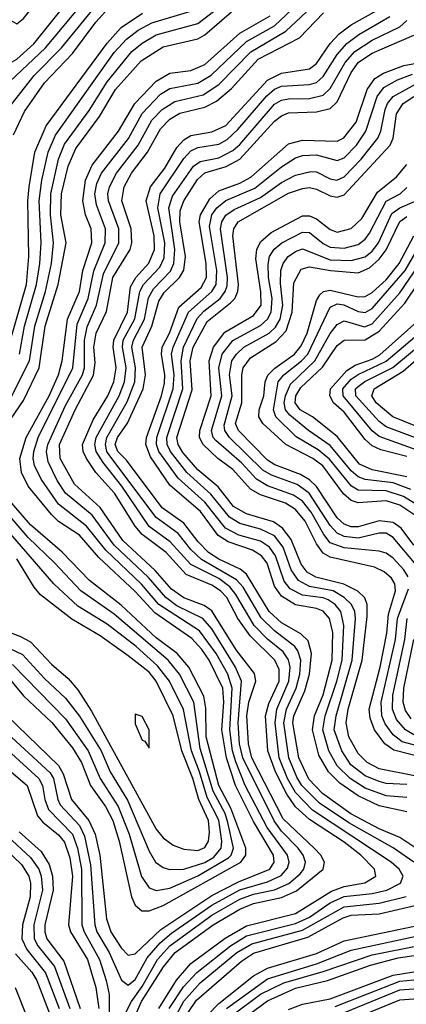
# Model space of a CAD drawing. Header units: inches. Extents: x 501365 to 657855, y 482276 to 547543.
# Tile 692 of 957: x 592599 to 593708, y 536542 to 539371. Entities that reach past the tile are written whole.
import ezdxf

# ---------------------------------------------------------------- set-up
doc = ezdxf.new("R2010")
doc.units = ezdxf.units.IN
doc.header["$MEASUREMENT"] = 0
doc.layers.add('A5593', color=7, linetype='Continuous')

msp = doc.modelspace()

# ---------------------------------------------------------------- linework, layer by layer
at = {"layer": 'A5593', "color": 5}
for points, elevation in [([(592550, 539698.8), (592504, 539696), (592489.8, 539690.2), (592470, 539671.3), (592433.6, 539610), (592412.8, 539550), (592397.8, 539470), (592403.9, 539416.1), (592431.4, 539350), (592492.2, 539272.2), (592530, 539246.6), (592550, 539242), (592570, 539246), (592590, 539256.8), (592639.1, 539300.9), (592772.4, 539467.6), (592866.9, 539550), (592881.8, 539570), (592881.8, 539590), (592860.2, 539610), (592790, 539640.3), (592670, 539656.9)], 4680), ([(592590, 539582.1), (592566.9, 539573.1), (592551.6, 539550), (592542.1, 539490), (592552.5, 539410), (592570, 539370.2), (592590, 539358.9), (592610, 539373.8), (592668.6, 539450), (592692.8, 539490), (592700.1, 539520.1), (592696.5, 539536.5), (592675.3, 539555.3), (592630, 539575.3)], 4720), ([(592930, 537375.1), (592930, 537347), (592950, 537300.7), (592958.1, 537298.1), (592970, 537278), (592969.8, 537330), (592950, 537368.4)], 4620)]:
    msp.add_lwpolyline(points, close=True, dxfattribs=dict(at, elevation=elevation))
for points, elevation in [([(592330, 539376.2), (592396.6, 539290), (592453.1, 539230), (592490, 539201.2), (592530, 539183), (592550, 539182.9), (592570, 539193.5), (592672.9, 539290), (592807.3, 539452.7)], 4660), ([(592550, 539095.3), (592640.2, 539210), (592718.6, 539290), (592831.3, 539428.7)], 4640), ([(592551.4, 537331.4), (592686.3, 537206.3), (592695.5, 537190), (592707.9, 537130), (592715.1, 537115.1), (592770, 537055.2), (592785.1, 537025.1), (592802.1, 536942.1), (592813.9, 536770), (592820.2, 536750), (592855.3, 536690), (592891.1, 536611.1), (592910, 536596.2), (592930, 536612.5), (592964.8, 536675.2), (593001.4, 536718.6), (593034, 536746), (593150, 536826.3), (593230, 536870.8), (593310, 536893.3), (593348.7, 536911.3), (593367.6, 536932.4), (593372.4, 536950), (593367.2, 536970), (593308.9, 537050), (593245.5, 537170), (593218.5, 537238.5), (593209, 537270), (593202, 537330), (593208.4, 537450), (593196.1, 537490), (593162.6, 537550), (593114.3, 537614.3), (592998.3, 537690), (592948.3, 537748.3), (592846, 537846), (592790, 537915.9), (592710, 537978.3), (592660.6, 538050), (592640.8, 538090), (592637.5, 538110), (592639, 538130), (592652.1, 538170), (592751.3, 538370), (592764, 538496), (592795.2, 538570), (592811.3, 538648.7), (592844.3, 538730), (592845, 538770), (592818.8, 538838.8), (592814, 538870), (592819.9, 538900.1), (592833.2, 538930), (592910.6, 539029.4), (592950, 539100.9), (593003.2, 539156.8), (593030, 539173.4), (593110, 539188.2), (593148.4, 539211.6), (593250, 539307.9), (593330, 539353.1), (593430, 539448.9)], 4460), ([(592574.2, 538285.8), (592626.8, 538390), (592642.2, 538490), (592672.7, 538590), (592689.8, 538670), (592696.1, 538730), (592686.9, 538810), (592687.9, 538870), (592710, 538970), (592727.2, 539012.8), (592798.1, 539110), (592850, 539192.2), (592920.7, 539279.3), (592950, 539303.6), (592990, 539326.8), (593110, 539359.7), (593183.6, 539416.4)], 4540), ([(592580.5, 539039.5), (592612.9, 539107.1), (592670, 539188.9), (592750, 539273.2), (592816.9, 539363.1), (592854.8, 539405.2)], 4620), ([(592899.6, 536510), (592919.2, 536550), (592950, 536593), (592993.8, 536670), (593030, 536710), (593150, 536797.5), (593230, 536843.9), (593270, 536858.4), (593330, 536870.5), (593371.3, 536888.8), (593403.6, 536916.4), (593413.9, 536930), (593418.7, 536950), (593411.9, 536970), (593397.9, 536990), (593350, 537039.1), (593328.7, 537068.7), (593238.8, 537250), (593229.9, 537290), (593225.3, 537350), (593235.5, 537470), (593218, 537510), (593150, 537620.8), (593123.9, 537650), (593050, 537686.6), (593018.1, 537710), (592968.1, 537768.1), (592870, 537860.9), (592806.9, 537946.9), (592730.4, 538010.4), (592706.5, 538046.5), (592680.4, 538100.4), (592675.4, 538130), (592679.1, 538150), (592730, 538262.1), (592778.5, 538350), (592784.4, 538370), (592784.7, 538450), (592792.2, 538487.8), (592819.5, 538550), (592839.4, 538640.6), (592883.3, 538730), (592883.1, 538770), (592853.1, 538850), (592851.4, 538870), (592856, 538890), (592876.4, 538930), (592939, 539010), (592978.3, 539081.7), (593007.4, 539112.6), (593044.3, 539135.7), (593124.9, 539155.1), (593170, 539184.5), (593261.7, 539278.3), (593362.7, 539337.3), (593450, 539420.3)], 4440), ([(592536.2, 538170), (592610, 538276.6), (592654.1, 538370), (592671.4, 538490), (592709.2, 538610), (592732.5, 538730), (592717.2, 538810), (592718.7, 538870), (592737.7, 538950), (592759.5, 539000.5), (592827.5, 539092.5), (592873.9, 539170), (592947.4, 539252.6), (593010, 539293), (593110, 539316.1), (593130, 539327.4), (593206.6, 539393.4)], 4520), ([(592555.2, 538390), (592617.8, 538610), (592625.2, 538690), (592622.2, 538850), (592625.8, 538890), (592642.1, 538990), (592674.6, 539065.4), (592850, 539303.2), (592890, 539348), (592950.7, 539389.3)], 4580), ([(592563, 537370), (592710, 537227.6), (592723.5, 537203.5), (592747.6, 537130), (592797.3, 537070), (592815.7, 537030), (592828.3, 536970), (592847.4, 536787.4), (592860.3, 536750), (592890, 536703.8), (592910, 536682.7), (592930, 536686.7), (593003.4, 536756.6), (593150, 536854.1), (593226.4, 536893.6), (593316.1, 536930), (593328.6, 536950), (593326.7, 536970), (593270, 537067), (593218.2, 537170), (593192, 537250), (593178.9, 537330), (593184.6, 537410), (593182, 537450), (593142.3, 537530), (593121.3, 537561.3), (593092.5, 537592.5), (592986.3, 537666.3), (592930, 537727.9), (592825.4, 537825.4), (592770, 537889.1), (592710, 537928.6), (592690, 537948.6), (592623.4, 538030), (592604, 538070), (592598.8, 538110), (592617.1, 538170), (592683.5, 538290), (592709.8, 538350), (592720.5, 538390), (592736, 538510), (592770, 538590), (592780, 538650), (592805.8, 538730), (592803.8, 538770), (592787.5, 538810), (592779.7, 538850), (592787.6, 538910), (592806.9, 538953.1), (592881.8, 539050), (592929.3, 539130), (592990, 539194), (593030, 539217.3), (593090, 539225), (593130, 539242), (593230, 539332), (593317.9, 539382.1)], 4480), ([(592598.3, 538410), (592612.8, 538490), (592647.1, 538610), (592656.6, 538670), (592660.4, 538730), (592654.8, 538850), (592661.8, 538910), (592680, 538990), (592701.5, 539038.5), (592870, 539276.2), (592905, 539315), (592938.9, 539341), (592977.9, 539362.1), (593090, 539395.2)], 4560), ([(592930.9, 536510), (592948.7, 536550), (593010.9, 536649.1), (593045.2, 536690), (593154, 536770), (593230, 536815.1), (593270, 536831.4), (593350, 536848), (593392.7, 536867.3), (593469.3, 536930), (593473.6, 536950), (593462.7, 536970), (593443.9, 536990), (593354.6, 537074.6), (593265, 537250), (593255.5, 537290), (593250.4, 537370), (593256.6, 537410), (593276.3, 537470), (593272.1, 537492.1), (593220, 537560), (593150, 537672.2), (593127.7, 537687.7), (593070, 537709.1), (593034.5, 537734.5), (592987.9, 537787.9), (592894.4, 537874.4), (592829.3, 537969.3), (592755.9, 538035.9), (592715.2, 538110), (592712.7, 538150), (592757.5, 538250), (592810.9, 538349.1), (592815.3, 538384.7), (592811.7, 538430), (592818.3, 538470), (592847.7, 538532.3), (592865.7, 538630), (592915.5, 538710), (592920.3, 538730), (592918.1, 538770), (592891.4, 538850), (592898.2, 538890), (592919.1, 538930), (592965.9, 538990), (593003, 539057), (593030, 539085.2), (593057.9, 539102.1), (593130, 539119.4), (593163.3, 539136.7), (593206.6, 539173.4), (593283.2, 539256.8), (593401.9, 539318.1), (593470.2, 539390)], 4420), ([(592997.7, 536530), (593049.1, 536610.9), (593090, 536658.4), (593188.5, 536731.5), (593250, 536766.9), (593390, 536802.5), (593493.6, 536866.4), (593530, 536880.3), (593589.1, 536890.9), (593620.4, 536910), (593617.3, 536930), (593577.2, 536970), (593530, 537007.2), (593430, 537073), (593390, 537108.7), (593365, 537145), (593332.9, 537210), (593311.1, 537270), (593304.2, 537370), (593314, 537406), (593343, 537470), (593343.6, 537503.6), (593331.2, 537530), (593259.9, 537599.9), (593225.1, 537650), (593193.5, 537710), (593174.6, 537730), (593150, 537746), (593076.5, 537776.5), (593019.3, 537839.3), (592950, 537891.7), (592930, 537915.7), (592870.5, 538010), (592817.6, 538070), (592790.6, 538110), (592781.1, 538130), (592779.1, 538150), (592810, 538221.1), (592851.3, 538290), (592868.9, 538330), (592875.8, 538370), (592867.2, 538430), (592868.9, 538450), (592908, 538530), (592916.9, 538603.1), (592931.8, 538630), (592968.8, 538671.2), (592985.8, 538710), (592984.9, 538750), (592961.8, 538850), (592974, 538890), (593015.6, 538944.4), (593050, 539003.8), (593070, 539025.9), (593090, 539038.2), (593150, 539048.2), (593190, 539066.4), (593310, 539196.6), (593350, 539217.5), (593430.6, 539229.4), (593450, 539244.8), (593490, 539302.5), (593515, 539330), (593550, 539356.2), (593623.1, 539396.9)], 4380), ([(593027.6, 536530), (593068.4, 536591.6), (593106.7, 536633.3), (593203.4, 536710), (593250, 536738.2), (593390, 536773.9), (593430, 536792), (593490, 536833.4), (593530, 536851.2), (593610, 536860), (593652.2, 536870), (593691.1, 536890), (593699.2, 536910), (593687.2, 536930), (593664.8, 536950), (593439.4, 537099.4), (593389.9, 537149.9), (593367, 537190), (593343.4, 537250), (593331.5, 537350), (593336.2, 537390), (593371.1, 537470), (593374.9, 537510), (593370, 537531.7), (593354.4, 537554.4), (593310, 537590.4), (593271.9, 537630), (593219.4, 537719.4), (593201.4, 537741.4), (593170, 537765.1), (593090, 537805.5), (593030.6, 537870.6), (592970, 537914.9), (592891.5, 538030), (592838, 538098), (592818, 538130), (592813.9, 538150), (592817.7, 538170), (592883.8, 538290), (592899.1, 538330), (592903.8, 538370), (592893.4, 538430), (592895.7, 538450), (592929, 538511), (592943, 538590), (592953.7, 538610), (593000.4, 538659.6), (593013.2, 538686.8), (593015.6, 538730), (592994.9, 538830), (593001.4, 538870), (593070, 538972.1), (593090, 538993.5), (593110, 539003), (593170, 539013.5), (593193.7, 539026.3), (593225, 539055), (593308.1, 539151.9), (593330, 539170.6), (593350, 539179.7), (593430, 539184), (593450, 539190.3), (593470, 539207.7), (593509.4, 539270.6), (593537.8, 539302.2), (593571.8, 539328.2), (593660.6, 539379.4)], 4360), ([(593729.9, 536950), (593670.7, 536990.7), (593543.1, 537063.1), (593459.1, 537119.1), (593408.2, 537170), (593393.8, 537193.8), (593371.4, 537250), (593357.1, 537350), (593364.1, 537390), (593392.3, 537450), (593402.8, 537490), (593405.2, 537530), (593397.2, 537557.2), (593388.4, 537570), (593330, 537614.4), (593291.9, 537651.9), (593239.8, 537739.8), (593221.3, 537761.3), (593120.1, 537820.1), (593090, 537848.2), (593053.9, 537893.9), (592990, 537940.5), (592857.6, 538117.6), (592849.2, 538130), (592844.5, 538150), (592849.2, 538170), (592906.9, 538273.1), (592928.8, 538330), (592931.1, 538370), (592920.8, 538430), (592924.9, 538450), (592956.7, 538510), (592968.7, 538571.3), (592982.8, 538597.2), (593031.8, 538648.2), (593041.4, 538670), (593043.8, 538710), (593026.4, 538830), (593036.8, 538863.2), (593097.1, 538950), (593116.7, 538963.3), (593170, 538974.1), (593210, 538995), (593230, 539012.4), (593330, 539127.6), (593350, 539139.5), (593370, 539143.6), (593430, 539143.8), (593470, 539154.2), (593490, 539173.2), (593532.4, 539247.6), (593560.8, 539279.2), (593610, 539312.1), (593689.9, 539350), (593710, 539368.1)], 4340), ([(593750, 536980.5), (593690, 537020.4), (593630, 537045.3), (593548.8, 537088.8), (593467.4, 537147.4), (593428.5, 537188.5), (593399.6, 537250), (593382.8, 537350), (593385.2, 537370), (593417.3, 537442.7), (593430.5, 537490.5), (593436.2, 537550), (593426.1, 537586.1), (593405.7, 537605.7), (593350, 537638), (593314.5, 537670), (593250, 537777.4), (593231.6, 537791.6), (593170, 537820.8), (593140.2, 537840.2), (593110.5, 537870), (593070, 537924.4), (593007.8, 537967.8), (592905.3, 538105.3), (592880.5, 538130), (592872.9, 538150), (592879.6, 538170), (592908.3, 538211.7), (592953.1, 538310), (592959.8, 538350), (592949.7, 538430), (592978.1, 538490), (592997.6, 538562.3), (593012.8, 538587.2), (593057, 538630), (593069.3, 538650.7), (593074.2, 538690), (593057.8, 538790), (593058.9, 538821.1), (593069.6, 538850), (593108.9, 538911.1), (593130, 538931), (593190.9, 538949.1), (593230, 538970.4), (593330, 539078.7), (593350, 539094.9), (593370, 539102.6), (593450, 539105.8), (593490, 539115.8), (593510, 539134.4), (593550, 539219.1), (593571.3, 539248.7), (593610, 539274.8), (593730, 539326.2)], 4320), ([(593710, 537094.3), (593630, 537112.2), (593570, 537140.7), (593517.4, 537177.4), (593485.2, 537210), (593457.4, 537257.4), (593439.3, 537330), (593444.5, 537370), (593469.1, 537430.9), (593495.5, 537530), (593497.3, 537610), (593487.8, 537650), (593470, 537670.8), (593450, 537678.8), (593390, 537689.8), (593350, 537714.6), (593330, 537743.2), (593308.7, 537808.7), (593292.9, 537830), (593266.3, 537846.3), (593196.6, 537870), (593168.6, 537888.6), (593117.7, 537957.7), (593030, 538033.6), (592974.4, 538114.4), (592960.9, 538150), (592962.4, 538170), (593005.6, 538290), (593014.1, 538325.9), (593015.2, 538350), (593005.3, 538410), (593008, 538430), (593028.3, 538470), (593055.6, 538544.4), (593119, 538601), (593135, 538630), (593133.5, 538670), (593113.6, 538790), (593117.3, 538810), (593144.2, 538855.8), (593170, 538879.3), (593230, 538900.8), (593262.2, 538917.8), (593370, 539014), (593410, 539024.7), (593510, 539021.9), (593528.5, 539031.5), (593563.8, 539076.2), (593596.1, 539170), (593618, 539202), (593643, 539217), (593700.6, 539239.4), (593790, 539255.8)], 4280), ([(593710, 537135.6), (593650, 537140.5), (593590, 537163), (593546.7, 537190), (593510, 537226.9), (593485.8, 537270), (593468.9, 537330), (593475.4, 537370), (593509.1, 537470), (593524.3, 537530), (593529, 537630), (593520.1, 537670), (593503.8, 537690), (593483.6, 537703.6), (593469.4, 537709.4), (593410, 537716.8), (593375.3, 537735.3), (593357.6, 537757.6), (593332.8, 537830), (593315.2, 537855.2), (593290, 537872.3), (593227.7, 537890), (593189.6, 537909.6), (593130, 537984.1), (593053.2, 538053.2), (592997.8, 538130), (592991.3, 538150), (592992.4, 538170), (593039.5, 538310), (593041.8, 538350), (593034.6, 538410), (593039, 538430), (593083.5, 538530), (593150.5, 538589.5), (593162.2, 538610), (593164.1, 538650), (593143.7, 538776.3), (593150.2, 538809.8), (593164, 538830), (593190, 538851.3), (593273.8, 538886.2), (593350, 538948.2), (593390, 538974), (593410, 538980.1), (593450, 538982.8), (593510, 538966.1), (593530, 538973.5), (593564.9, 539010), (593592.2, 539050), (593624.6, 539150), (593644.1, 539175.9), (593682.4, 539197.6), (593725.6, 539214.4)], 4260), ([(593710, 537173.1), (593650, 537176.3), (593630, 537181.5), (593590, 537198.4), (593548.6, 537230), (593522.7, 537270), (593501.6, 537330), (593506.5, 537370), (593552.7, 537530), (593562.7, 537650), (593560.4, 537670), (593551.2, 537690), (593530.2, 537710), (593497.9, 537730), (593430, 537741.8), (593399, 537759), (593377.8, 537790), (593354.8, 537854.8), (593330, 537887.5), (593290, 537907.1), (593230, 537923.4), (593200.9, 537940.9), (593147.1, 538007.1), (593077.9, 538070), (593031.4, 538130), (593022.1, 538150), (593021.2, 538170), (593066.7, 538310), (593062.4, 538390), (593068.4, 538430), (593108.2, 538511.8), (593127, 538533), (593173.6, 538570), (593188.5, 538590), (593193.8, 538606.2), (593194.9, 538630), (593175, 538770), (593178.4, 538790), (593190, 538809.1), (593214.4, 538825.6), (593290, 538859.6), (593350, 538902.9), (593390, 538923.5), (593434.5, 538934.5), (593450, 538933.8), (593490, 538913.2), (593508.7, 538910), (593530, 538919.3), (593578.7, 538970), (593626.6, 539030), (593635.1, 539050), (593647.5, 539112.6), (593654.4, 539130), (593670, 539150), (593734.8, 539185.2)], 4240), ([(593736.9, 537196.9), (593630, 537217.9), (593596.2, 537236.2), (593570, 537262.2), (593543.4, 537310), (593535.5, 537350), (593541.7, 537390), (593581.3, 537530), (593595.8, 537655.8), (593595.6, 537690), (593589.6, 537709.6), (593568.6, 537728.6), (593528.9, 537748.9), (593448.5, 537768.5), (593423.3, 537783.3), (593406.1, 537806.1), (593377.5, 537877.5), (593352.6, 537910), (593327.4, 537927.4), (593250, 537950.7), (593212.4, 537972.4), (593168.5, 538028.5), (593110, 538077.4), (593066.8, 538126.8), (593053, 538150), (593049.6, 538170), (593093.3, 538306.7), (593088.3, 538390), (593096.1, 538430), (593136.9, 538503.1), (593203.3, 538556.7), (593215.8, 538570), (593225, 538590), (593226.7, 538610), (593210, 538750), (593213.2, 538770), (593226.1, 538790), (593370, 538872.3), (593410, 538886), (593430, 538888.3), (593450, 538884.1), (593490, 538864.6), (593510, 538861.2), (593530, 538867.6), (593661.6, 539010), (593670, 539030), (593679.6, 539100.4), (593698.9, 539130), (593730.2, 539149.8)], 4220), ([(593770, 537246.5), (593672.1, 537272.1), (593646.2, 537290), (593616.4, 537330), (593604.1, 537364.1), (593601.9, 537390), (593633.3, 537510), (593651.8, 537608.2), (593657.3, 537662.7), (593676.9, 537730), (593674.8, 537750), (593665.7, 537765.7), (593644.2, 537784.2), (593617.2, 537797.2), (593490, 537826.4), (593470, 537837.8), (593450, 537864.8), (593418, 537930), (593390, 537962.9), (593361.4, 537981.4), (593290, 538005.1), (593261.5, 538021.5), (593210, 538078), (593167.4, 538110), (593125, 538150), (593114.7, 538170), (593115.7, 538190), (593148.2, 538290), (593142.4, 538390), (593155, 538430), (593187.3, 538472.7), (593270, 538520.7), (593291.4, 538550), (593291, 538589), (593276.1, 538683.9), (593279.3, 538710), (593290, 538732.6), (593320.7, 538759.3), (593410, 538806.7), (593430, 538807.1), (593450, 538798.2), (593490, 538767.5), (593510, 538760.2), (593550, 538770.4), (593580.2, 538799.8), (593625.2, 538874.8), (593680.4, 538919.5), (593710, 538954.7)], 4180), ([(593713.2, 537770), (593701.2, 537790), (593670, 537823.4), (593650, 537837.9), (593630, 537843.6), (593530, 537853.4), (593490, 537867.8), (593471.3, 537891.3), (593435.3, 537955.3), (593410, 537987.1), (593384.5, 538004.5), (593310, 538031.7), (593278.5, 538050), (593236, 538096), (593161.2, 538161.2), (593154.1, 538170), (593149.3, 538190), (593178.5, 538290), (593170.4, 538370), (593180.1, 538410), (593210, 538449.1), (593290, 538491.7), (593309.7, 538510), (593320.5, 538530), (593323.6, 538570), (593313, 538630), (593311.3, 538668.7), (593315.8, 538690), (593328.6, 538711.4), (593351.1, 538730), (593410, 538760.3), (593430, 538758.9), (593470, 538727.3), (593490, 538717.5), (593530, 538713.8), (593570, 538724.4), (593590, 538740.4), (593602.4, 538757.6), (593650, 538849.2), (593690.3, 538870), (593710, 538888.3)], 4160), ([(593731.3, 537810), (593670, 537883), (593650, 537895), (593630, 537895.2), (593570, 537881), (593530, 537885.8), (593510, 537895.3), (593490, 537917.8), (593429.8, 538009.8), (593394.7, 538034.7), (593321.6, 538061.6), (593296.3, 538076.3), (593200.3, 538170), (593186.9, 538190), (593185.3, 538205.3), (593208.8, 538290), (593201.2, 538350), (593207.9, 538390), (593220.9, 538410), (593242, 538430), (593314.2, 538470), (593332.4, 538487.6), (593346.1, 538510), (593353.8, 538550), (593347.1, 538612.9), (593348.4, 538650), (593355, 538670), (593369, 538690), (593390, 538705), (593410, 538712), (593490, 538681.1), (593550, 538678.6), (593590, 538689), (593610, 538705.6), (593628.4, 538730), (593666.4, 538813.6), (593689.9, 538830), (593731.8, 538848.2)], 4140), ([(593730, 537861), (593693.5, 537910), (593670, 537926.4), (593630, 537931), (593570, 537913.7), (593550, 537913.6), (593530, 537921), (593510, 537939.6), (593450, 538029.1), (593430, 538049), (593404.3, 538064.3), (593331.2, 538091.2), (593310, 538105.2), (593226.9, 538190), (593218.4, 538210), (593235.9, 538270), (593235.9, 538350), (593239.6, 538370), (593260.6, 538399.4), (593334.3, 538445.7), (593363.3, 538476.7), (593380.9, 538530), (593385.3, 538614.7), (593406.4, 538653.6), (593430, 538660.9), (593490.2, 538650), (593570, 538643.6), (593602.7, 538657.3), (593630, 538682.5), (593650.2, 538709.8), (593689.6, 538790.4), (593710, 538804.8)], 4120), ([(593830, 537882.1), (593690, 537976.2), (593650, 537988.3), (593570, 537982.7), (593550, 537989), (593528.2, 538008.2), (593468.5, 538088.5), (593440.1, 538110), (593362.1, 538150), (593296.7, 538210), (593284.7, 538230), (593286, 538250), (593299.6, 538290), (593302.8, 538330), (593310.7, 538349.3), (593330.8, 538369.2), (593387.2, 538410), (593406.8, 538433.2), (593423.7, 538470), (593450, 538564.3), (593460, 538580), (593470.3, 538589.7), (593490, 538593.4), (593570, 538574.1), (593590, 538575.7), (593610, 538586.4), (593650, 538622.9), (593688, 538670), (593730.2, 538750)], 4080), ([(593810, 537932.9), (593700.3, 538000.3), (593650, 538016.6), (593570, 538019.3), (593550.6, 538030.6), (593487.7, 538107.7), (593454.8, 538134.8), (593391.8, 538171.8), (593333.3, 538230), (593326.6, 538250), (593340.9, 538330), (593357, 538350), (593407.4, 538390), (593425.2, 538410), (593490, 538544.4), (593510, 538553.8), (593528.8, 538551.1), (593570, 538532.7), (593590, 538529.4), (593610, 538540.5), (593705.2, 538650), (593750.9, 538729.1)], 4060), ([(593721, 538021), (593670, 538039.8), (593590, 538049.5), (593570, 538057.5), (593550, 538074.5), (593490, 538147.3), (593427, 538190), (593374.2, 538234.2), (593361.6, 538250), (593357.5, 538270), (593361.3, 538290), (593376.2, 538323.8), (593445.2, 538390), (593490, 538469.1), (593510, 538494.8), (593530, 538505.1), (593588.6, 538488.6), (593610, 538497), (593690, 538585.9), (593770, 538703.3)], 4040), ([(593710, 538056.9), (593610, 538077.7), (593574, 538094), (593510, 538172.7), (593438.5, 538230), (593403.1, 538250), (593389.6, 538270), (593390.8, 538290), (593405.9, 538314.1), (593467.4, 538372.6), (593510, 538434.1), (593530, 538450.3), (593590, 538451), (593630, 538476.1), (593704, 538556), (593784.3, 538675.7)], 4020), ([(593710, 538116), (593635.1, 538135.1), (593610, 538146), (593590, 538164.7), (593530, 538243.2), (593499.3, 538270), (593489, 538290), (593490.7, 538310), (593537, 538363), (593561.6, 538378.4), (593610, 538395.4), (593632, 538408), (593747.3, 538510)], 3980), ([(593749.9, 538129.9), (593630, 538172.8), (593610, 538189.3), (593526.8, 538290), (593526.2, 538310), (593550, 538337.5), (593570, 538351.3), (593650.5, 538389.5), (593769.4, 538490)], 3960), ([(593750, 538163.7), (593650, 538200.5), (593630, 538216.4), (593563.4, 538290), (593562.7, 538310), (593570, 538316.8), (593589.1, 538330.9), (593669.1, 538370.9), (593788.4, 538470)], 3940), ([(593766.4, 538190), (593669.7, 538229.7), (593621.9, 538270), (593609.4, 538290), (593615.8, 538310), (593699.2, 538360.8), (593824.6, 538470)], 3920), ([(592563.8, 537483.8), (592610, 537427.9), (592690.9, 537350.9), (592750, 537278.6), (592776.3, 537236.3), (592801.7, 537170), (592844.8, 537110), (592865.6, 537070), (592884.6, 537010), (592919.9, 536850), (592930, 536826.6), (592949.5, 536810), (592970, 536810.1), (593010, 536825.4), (593233, 536950), (593247.5, 536970), (593247.9, 536990), (593204.8, 537104.8), (593170.2, 537170.2), (593133.8, 537310), (593132.5, 537392.5), (593127.4, 537427.4), (593084, 537510), (593050.4, 537550), (592990, 537594.4), (592890, 537688.1), (592799.3, 537759.3), (592721, 537841), (592630, 537919.4), (592533.1, 538030)], 4520), ([(592570, 537563.9), (592606.4, 537546.4), (592670, 537477.3), (592730, 537421.4), (592770, 537369.1), (592832.6, 537270), (592858.1, 537210), (592907.9, 537127.9), (592970, 536981.6), (592988.3, 536950), (593010, 536934.4), (593028.5, 536928.5), (593070, 536929.4), (593130, 536948.7), (593155.4, 536964.6), (593176.9, 536990), (593179.1, 537010), (593170, 537070.7), (593136.2, 537136.2), (593115, 537210), (593091.7, 537270), (593068.7, 537388.7), (593028.6, 537470), (592994.3, 537514.3), (592932.7, 537570), (592850, 537633.7), (592765.9, 537685.9), (592696.7, 537750), (592510, 537964.5)], 4560), ([(592578.1, 537518.1), (592730, 537362), (592795, 537270), (592829.3, 537190), (592881.2, 537110), (592913.2, 537030), (592948.7, 536908.7), (592970, 536876.6), (592990, 536868.5), (593030, 536875.2), (593110, 536910.3), (593197.5, 536962.5), (593205.4, 536970), (593212.5, 536990), (593196, 537064), (593188.1, 537090), (593153.6, 537153.6), (593116.4, 537276.4), (593098.6, 537410), (593057.2, 537490), (593024.4, 537530), (592870, 537662.4), (592773.7, 537730), (592698.8, 537810), (592622.7, 537882.7), (592565.3, 537950)], 4540), ([(592511.7, 537631.6), (592599.4, 537599.4), (592630, 537583.4), (592690, 537519.2), (592737.9, 537477.9), (592765.3, 537445.3), (592804.3, 537384.3), (592990, 537044.7), (593010, 537019.7), (593039, 536999), (593070, 536987), (593110, 536983.8), (593130, 536992), (593140.5, 537010), (593143.4, 537036.6), (593140.2, 537070), (593112.4, 537130), (593095.4, 537190), (593063.9, 537270), (593038.7, 537370), (592990.5, 537470.5), (592970, 537495.8), (592910, 537543.1), (592830, 537600.7), (592748.2, 537648.2), (592658.5, 537718.5), (592639.8, 537739.8), (592590, 537821.5)], 4580), ([(593790, 537270.7), (593696, 537296), (593670, 537315.8), (593647.5, 537347.5), (593638, 537370), (593635.9, 537410), (593677.2, 537590), (593683.2, 537650), (593714.9, 537734.9)], 4160), ([(593730, 537315.5), (593705.5, 537330), (593680.2, 537360.2), (593668.4, 537390), (593669.1, 537430), (593703.9, 537590), (593710.2, 537650)], 4140), ([(593722.3, 537362.3), (593705.5, 537385.5), (593698.7, 537410), (593700.8, 537450), (593729.8, 537590)], 4120), ([(592530, 537302.4), (592653.8, 537190), (592664.3, 537170), (592670.6, 537130), (592681, 537101), (592750, 537030.1), (592764.7, 536990), (592775.9, 536930), (592777.3, 536770), (592783.5, 536750), (592827.5, 536670), (592847.1, 536610), (592855.3, 536570), (592856.7, 536470)], 4440), ([(592561.1, 537221.1), (592620.5, 537170), (592650, 537082.9), (592664.7, 537064.7), (592710, 537028.6), (592727, 537007), (592742.2, 536962.2), (592750.4, 536910), (592738.8, 536770), (592744.6, 536750), (592793.1, 536670), (592816.8, 536590), (592825.4, 536530)], 4420), ([(592564.2, 537024.2), (592630, 536963.8), (592653.9, 536930), (592660.6, 536910), (592664.1, 536870), (592639.6, 536770), (592640.4, 536730), (592650.8, 536710), (592698.4, 536650), (592742.8, 536530)], 4360), ([(592597, 537037), (592660.4, 536980.4), (592683.7, 536943.7), (592693.2, 536910), (592694.7, 536870), (592670.8, 536770), (592670.4, 536750), (592676.8, 536730), (592725.2, 536665.2), (592772, 536530)], 4380), ([(592532.8, 537010), (592603.7, 536943.7), (592624.9, 536910), (592629.5, 536890), (592629.2, 536850), (592607, 536770), (592604.6, 536730), (592618.7, 536698.7), (592672.3, 536632.3), (592712.2, 536530)], 4340), ([(593048.5, 536511.5), (593070, 536550.3), (593116.9, 536603.1), (593221.7, 536690), (593264.5, 536715.5), (593410, 536755), (593530, 536822.1), (593630, 536831.8), (593708.2, 536851.8)], 4340), ([(593081.7, 536518.3), (593106.1, 536553.9), (593234.9, 536665.1), (593270, 536688.6), (593425.3, 536734.7), (593526.8, 536790), (593550, 536797.7), (593630, 536801.6), (593753.2, 536830)], 4320), ([(593138, 536510), (593170, 536544.3), (593270, 536623.7), (593310, 536645.1), (593450, 536687.2), (593530, 536724.4), (593750, 536769.6)], 4280), ([(593191.8, 536530), (593310, 536614.5), (593450, 536657.9), (593550, 536696.9), (593750, 536740.5)], 4260), ([(593210, 536511.8), (593290, 536570.4), (593356.7, 536603.3), (593470, 536635.7), (593610, 536683.9), (593750, 536711.5)], 4240), ([(592586.8, 536686.8), (592633.5, 536633.5), (592647.6, 536610), (592685.9, 536510)], 4320), ([(593230, 536493.5), (593310, 536551.8), (593390, 536588.2), (593481.6, 536610), (593605.7, 536654.3), (593685, 536675), (593770, 536687.9)], 4220), ([(593370, 536526.9), (593410, 536542.2), (593490, 536557.7), (593670, 536625.4), (593730, 536634.9)], 4180), ([(593504.3, 536535.7), (593690, 536608.2), (593730, 536611.8)], 4160), ([(592585.8, 536590), (592617.7, 536510)], 4280), ([(593510, 536509.4), (593690, 536582.9), (593730, 536586.3)], 4140), ([(593510, 536480.4), (593690, 536554.3), (593730, 536557.7)], 4120)]:
    msp.add_lwpolyline(points, dxfattribs=dict(at, elevation=elevation))

doc.saveas('drawing.dxf')
